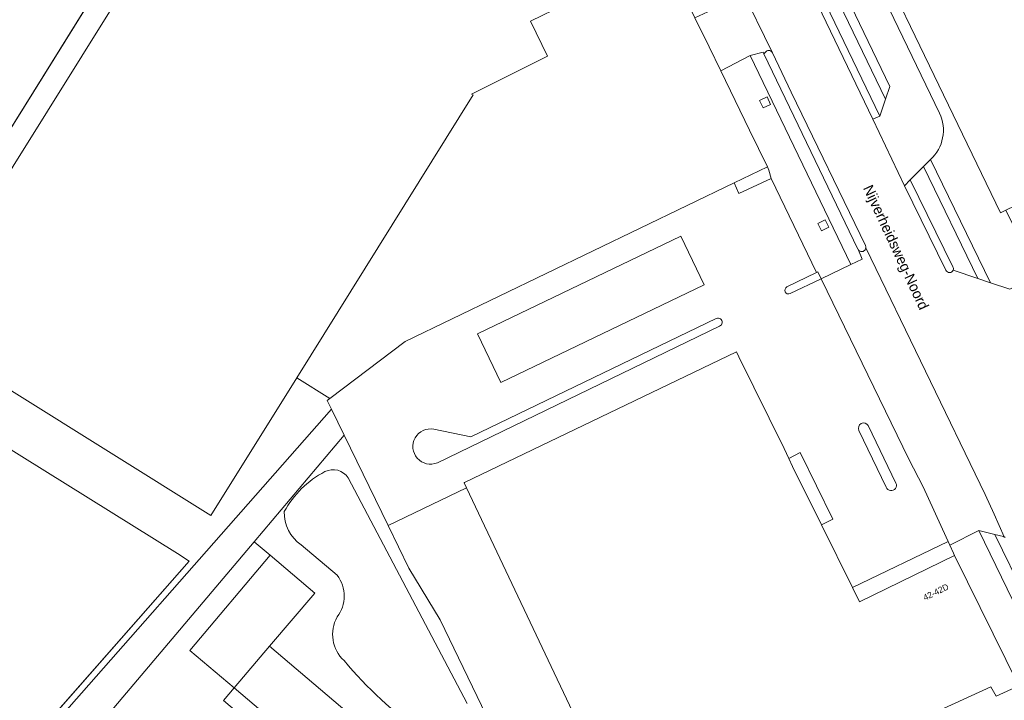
# Model space of a CAD drawing. Header units: metres. Extents: x 151448 to 154749, y 463108 to 465296.
# Tile 306 of 449: x 154036 to 154155, y 463841 to 463924. Entities that reach past the tile are written whole.
import ezdxf
from ezdxf.enums import TextEntityAlignment as Align

# ---------------------------------------------------------------- set-up
doc = ezdxf.new("R2010")
doc.units = ezdxf.units.M
for name, color, linetype, lineweight in [('B-PV-GR-BEPLANTING_CULTUUR_BODEMBEDEKKER-GV', 253, 'Continuous', 9), ('B-PV-GR-GROENVOORZIENING-GV', 253, 'Continuous', 9), ('B-PV-IE-TERREINAFSCHEIDING_KUNSTMATIG_HEKWERK-G', 253, 'Continuous', 9), ('B-PV-OG-BEBOUWING-GV', 1, 'Continuous', 9), ('B-PV-OG-BEBOUWING-T18', 2, 'Continuous', 9), ('B-PV-OG-TERREIN_BEGROEID-GV', 253, 'Continuous', 9), ('B-PV-OG-TERREIN_ERF-GV', 253, 'Continuous', 9), ('B-PV-OG-TOPOGRAFIE-T18', 2, 'Continuous', 9), ('B-PV-OG-WATER_GREPPEL-GV', 253, 'Continuous', 9), ('B-PV-VH-OPENVERHARDING_BETONSTRAATSTEEN-GV', 253, 'Continuous', 9), ('B-PV-VH-OPENVERHARDING_TEGEL-GV', 253, 'Continuous', 9)]:
    doc.layers.add(name, color=color, linetype=linetype, lineweight=lineweight)
doc.styles.add('Drong', font='txt', dxfattribs={"height": 1.8})

msp = doc.modelspace()

# ---------------------------------------------------------------- linework, layer by layer
at = {"layer": 'B-PV-GR-BEPLANTING_CULTUUR_BODEMBEDEKKER-GV', "flags": 128}
for points in [[(154153.367, 463891.632), (154155.733, 463890.828), (154159.111, 463892.497), (154155.252, 463900.426), (154154.599, 463900.11), (154131.568, 463947.808), (154131.661, 463947.853), (154129.915, 463953.633), (154129.277, 463955.745), (154130.389, 463956.071), (154130.129, 463956.955), (154128.722, 463956.519), (154128.318, 463957.865), (154127.469, 463957.613), (154129.235, 463951.833), (154128.293, 463951.394), (154147.189, 463912.212)], [(154146.102, 463906.575), (154153.367, 463891.632)]]:
    msp.add_lwpolyline(points, dxfattribs=at)
at = {"layer": 'B-PV-GR-BEPLANTING_CULTUUR_BODEMBEDEKKER-GV'}
msp.add_lwpolyline([(154147.189, 463912.212, -0.3294605), (154146.102, 463906.575)], format="xyb", dxfattribs=at)
at = {"layer": 'B-PV-GR-GROENVOORZIENING-GV', "flags": 128}
for points in [[(154125.356, 463913.739), (154125.789, 463912.838), (154126.69, 463913.272), (154126.257, 463914.173)], [(154132.432, 463898.828), (154132.865, 463897.927), (154133.766, 463898.361), (154133.333, 463899.262)]]:
    msp.add_lwpolyline(points, close=True, dxfattribs=at)
for points in [[(154039.009, 463830.624), (154064.006, 463860.195), (154074.944, 463873.136), (154073.417, 463876.278), (154031.411, 463828.618), (154022.914, 463813.519), (154021.862, 463814.092), (154010.746, 463794.188), (154011.297, 463793.871), (154010.699, 463792.831), (154010.873, 463792.733), (154001.827, 463776.674), (154001.578, 463776.814)], [(154092.749, 463837.97), (154086.603, 463850.73), (154082.797, 463856.976), (154080.264, 463862.189), (154074.944, 463873.136), (154064.006, 463860.195), (154065.973, 463858.552), (154071.377, 463853.976), (154065.884, 463847.537), (154086.083, 463830.388)], [(154075.442, 463867.955), (154089.88, 463840.557)], [(154074.106, 463856.131), (154069.718, 463859.822)]]:
    msp.add_lwpolyline(points, dxfattribs=at)
at = {"layer": 'B-PV-GR-GROENVOORZIENING-GV'}
for points in [[(154067.669, 463863.856, -0.1470347), (154072.6, 463868.705)], [(154072.6, 463868.705, -0.3779526), (154075.442, 463867.955)], [(154069.718, 463859.822, -0.2510619), (154067.669, 463863.856)], [(154074.078, 463851.066, 0.3368209), (154074.106, 463856.131)], [(154074.934, 463845.779, -0.3457249), (154074.078, 463851.066)], [(154084.463, 463836.961, -0.0644774), (154074.934, 463845.779)]]:
    msp.add_lwpolyline(points, format="xyb", dxfattribs=at)
at = {"layer": 'B-PV-IE-TERREINAFSCHEIDING_KUNSTMATIG_HEKWERK-G', "flags": 128}
for points in [[(154017.498, 463883.124), (154081.918, 463986.613)], [(154017.498, 463883.124), (154016.985, 463882.287), (154019.686, 463880.583), (154054.703, 463858.771), (154056.142, 463857.831), (154030.743, 463828.991)], [(154073.417, 463876.278), (154072.896, 463877.35), (154073.207, 463877.585)], [(154031.411, 463828.618), (154073.417, 463876.278)], [(154073.417, 463876.278), (154074.944, 463873.136)], [(154074.944, 463873.136), (154080.264, 463862.189)], [(154080.264, 463862.189), (154082.797, 463856.976), (154086.603, 463850.73), (154092.749, 463837.97), (154101.443, 463819.457)]]:
    msp.add_lwpolyline(points, dxfattribs=at)
at = {"layer": 'B-PV-OG-BEBOUWING-GV', "flags": 128}
for points in [[(154070.236, 463956.979), (154067.697, 463958.555), (154022.447, 463886.078), (154058.752, 463863.391), (154069.178, 463880.099), (154090.597, 463914.424), (154090.412, 463914.51), (154099.632, 463919.128), (154097.557, 463923.383), (154101.703, 463925.409), (154088.628, 463952.574), (154085.417, 463947.557)], [(154129.915, 463953.633), (154131.661, 463947.853), (154131.568, 463947.808), (154154.599, 463900.11), (154155.252, 463900.426), (154165.828, 463905.532), (154142.986, 463953.225), (154133.934, 463948.886), (154132.28, 463954.35)], [(154091.113, 463885.411), (154093.941, 463879.525), (154118.639, 463891.389), (154115.811, 463897.275)], [(154132.863, 463862.262), (154129.355, 463869.34), (154128.897, 463870.306), (154128.323, 463871.517), (154122.857, 463882.623), (154122.553, 463883.24), (154089.525, 463867.374), (154089.491, 463867.358), (154089.779, 463866.751), (154107.797, 463828.748), (154111.124, 463821.894), (154127.827, 463830.001), (154144.46, 463838.075), (154144.305, 463838.421), (154153.419, 463842.6), (154154.085, 463841.464), (154156.81, 463842.703), (154149.03, 463858.532), (154137.493, 463852.919), (154136.637, 463854.647)], [(154065.884, 463847.537), (154061.581, 463842.469), (154081.781, 463825.321), (154082.169, 463825.778), (154086.083, 463830.388)]]:
    msp.add_lwpolyline(points, close=True, dxfattribs=at)
at = {"layer": 'B-PV-OG-TERREIN_BEGROEID-GV', "flags": 128}
msp.add_lwpolyline([(154101.048, 463990.394), (154122.146, 463946.744), (154139.12, 463911.473), (154139.935, 463911.848), (154122.951, 463947.097), (154101.418, 463991.647)], close=True, dxfattribs=at)
for points in [[(154126.281, 463919.784), (154126.25, 463919.768), (154126.22, 463919.749), (154126.193, 463919.727), (154126.167, 463919.703), (154126.144, 463919.677), (154125.858, 463919.418), (154137.297, 463895.718), (154137.306, 463895.694), (154137.365, 463895.59)], [(154138.197, 463896.148), (154129.182, 463914.77), (154126.934, 463919.545)], [(154143.63, 463904.131), (154142.961, 463903.39), (154147.967, 463893.154)], [(154148.821, 463893.564), (154143.63, 463904.131)], [(154154.942, 463860.817), (154153.916, 463861.081), (154161.251, 463846.035)]]:
    msp.add_lwpolyline(points, dxfattribs=at)
at = {"layer": 'B-PV-OG-TERREIN_BEGROEID-GV'}
for points in [[(154126.452, 463919.817, 0.1238413), (154126.281, 463919.784)], [(154126.725, 463919.739, 0.13256), (154126.452, 463919.817)], [(154126.934, 463919.545, 0.1316092), (154126.725, 463919.739)], [(154137.365, 463895.59, 0.1277479), (154137.548, 463895.445)], [(154137.92, 463895.438, 0.2082046), (154138.21, 463895.734)], [(154138.24, 463895.845, 0.1552672), (154138.197, 463896.148)], [(154138.21, 463895.734, 0.052645), (154138.24, 463895.845)], [(154137.548, 463895.445, 0.2070175), (154137.92, 463895.438)], [(154147.967, 463893.154, 0.6917977), (154148.856, 463893.163)], [(154148.856, 463893.163, 0.22178), (154148.821, 463893.564)], [(154155.056, 463860.782, 0.077072), (154154.942, 463860.817)], [(154155.161, 463860.724, 0.0785336), (154155.056, 463860.782)]]:
    msp.add_lwpolyline(points, format="xyb", dxfattribs=at)
at = {"layer": 'B-PV-OG-TERREIN_ERF-GV', "flags": 128}
for points in [[(153947.957, 463881.141), (153943.529, 463873.758), (153943.467, 463873.655), (153963.249, 463863.01), (153963.372, 463863.117), (154000, 463841.94), (154014.151, 463833.758), (154030.622, 463828.853), (154056.142, 463857.831), (154054.703, 463858.771), (154019.686, 463880.583), (154016.985, 463882.287), (154017.498, 463883.124), (154081.88, 463986.553)], [(154081.88, 463986.553), (154017.498, 463883.124), (154016.985, 463882.287), (154019.686, 463880.583), (154054.703, 463858.771), (154056.142, 463857.831), (154030.622, 463828.853), (154031.411, 463828.618), (154073.417, 463876.278), (154072.896, 463877.35), (154073.207, 463877.585), (154069.178, 463880.099), (154058.752, 463863.391), (154022.447, 463886.078), (154067.697, 463958.555), (154070.236, 463956.979)], [(154101.703, 463925.409), (154097.557, 463923.383), (154099.632, 463919.128), (154090.412, 463914.51), (154090.597, 463914.424), (154069.178, 463880.099), (154073.207, 463877.585), (154082.34, 463884.496), (154122.278, 463903.738), (154126.305, 463905.679), (154124.128, 463910.13), (154120.642, 463917.348), (154119.23, 463920.272), (154117.508, 463923.786), (154113.047, 463932.886), (154109.182, 463941.106), (154104.042, 463951.24), (154100.547, 463958.188), (154093.674, 463969.605)], [(154126.782, 463904.263), (154122.85, 463902.467), (154122.278, 463903.738), (154082.34, 463884.496), (154073.207, 463877.585), (154072.896, 463877.35), (154073.417, 463876.278), (154074.944, 463873.136), (154080.264, 463862.189), (154089.779, 463866.751), (154089.491, 463867.358), (154089.525, 463867.374), (154122.553, 463883.24), (154122.857, 463882.623), (154128.323, 463871.517), (154128.897, 463870.306), (154130.301, 463871.044), (154134.237, 463862.94), (154132.863, 463862.262), (154136.637, 463854.647), (154148.244, 463860.239), (154148.002, 463860.764), (154145.207, 463866.844), (154143.46, 463870.209), (154132.834, 463892.089), (154132.823, 463892.112), (154129.063, 463890.308)], [(154128.672, 463891.125), (154132.261, 463892.854), (154126.782, 463904.263)], [(154132.823, 463892.112), (154132.42, 463892.937), (154132.261, 463892.854), (154128.672, 463891.125)], [(154129.063, 463890.308), (154132.823, 463892.112)], [(154085.822, 463873.85), (154090.321, 463872.921), (154120.104, 463887.278)], [(154120.104, 463887.278), (154090.321, 463872.921), (154085.822, 463873.85)], [(154120.509, 463886.371), (154086.25, 463869.786)], [(154086.25, 463869.786), (154120.509, 463886.371)], [(154138.533, 463874.288), (154141.91, 463867.321)], [(154141.91, 463867.321), (154138.533, 463874.288)], [(154140.72, 463866.819), (154137.418, 463873.703)], [(154137.418, 463873.703), (154140.72, 463866.819)]]:
    msp.add_lwpolyline(points, dxfattribs=at)
for points in [[(154126.782, 463904.263), (154126.499, 463905.283), (154126.305, 463905.679), (154122.278, 463903.738), (154122.85, 463902.467)], [(154091.113, 463885.411), (154115.811, 463897.275), (154118.639, 463891.389), (154093.941, 463879.525)], [(154128.897, 463870.306), (154129.355, 463869.34), (154132.863, 463862.262), (154134.237, 463862.94), (154130.301, 463871.044)], [(154158.693, 463838.836), (154156.856, 463842.609), (154156.81, 463842.703), (154154.085, 463841.464), (154153.419, 463842.6), (154144.305, 463838.421), (154144.46, 463838.075), (154127.827, 463830.001), (154111.124, 463821.894), (154107.797, 463828.748), (154089.779, 463866.751), (154080.264, 463862.189), (154082.797, 463856.976), (154086.603, 463850.73), (154092.749, 463837.97), (154101.443, 463819.457), (154103.874, 463820.632), (154105.307, 463817.667), (154106.605, 463818.295), (154108.434, 463814.512), (154130.245, 463825.031), (154130.465, 463825.137), (154130.588, 463824.885)], [(154148.447, 463859.797), (154148.244, 463860.239), (154136.637, 463854.647), (154137.493, 463852.919), (154149.03, 463858.532), (154148.899, 463858.816)]]:
    msp.add_lwpolyline(points, close=True, dxfattribs=at)
at = {"layer": 'B-PV-OG-TERREIN_ERF-GV'}
for points in [[(154129.063, 463890.308, -0.9980087), (154128.672, 463891.125)], [(154128.672, 463891.125, 0.9980087), (154129.063, 463890.308)], [(154120.104, 463887.278, -1.0378223), (154120.509, 463886.371)], [(154120.509, 463886.371, 1.0378223), (154120.104, 463887.278)], [(154137.418, 463873.703, -0.9822448), (154138.533, 463874.288)], [(154138.533, 463874.288, 0.9822448), (154137.418, 463873.703)], [(154086.25, 463869.786, -1.3503945), (154085.822, 463873.85)], [(154085.822, 463873.85, 1.3503945), (154086.25, 463869.786)], [(154141.91, 463867.321, -1.0534813), (154140.72, 463866.819)], [(154140.72, 463866.819, 1.0534813), (154141.91, 463867.321)]]:
    msp.add_lwpolyline(points, format="xyb", dxfattribs=at)
at = {"layer": 'B-PV-OG-WATER_GREPPEL-GV'}
for points in [[(154072.6, 463868.705, 0.1470347), (154067.669, 463863.856)], [(154075.442, 463867.955, 0.3779526), (154072.6, 463868.705)], [(154067.669, 463863.856, 0.2510619), (154069.718, 463859.822)], [(154074.106, 463856.131, -0.3368209), (154074.078, 463851.066)], [(154074.078, 463851.066, 0.3457249), (154074.934, 463845.779)], [(154074.934, 463845.779, 0.0644774), (154084.463, 463836.961)]]:
    msp.add_lwpolyline(points, format="xyb", dxfattribs=at)
at = {"layer": 'B-PV-OG-WATER_GREPPEL-GV', "flags": 128}
for points in [[(154089.88, 463840.557), (154075.442, 463867.955)], [(154069.718, 463859.822), (154074.106, 463856.131)]]:
    msp.add_lwpolyline(points, dxfattribs=at)
at = {"layer": 'B-PV-VH-OPENVERHARDING_BETONSTRAATSTEEN-GV', "flags": 128}
for points in [[(154147.967, 463893.154), (154142.961, 463903.39), (154139.12, 463911.473), (154122.146, 463946.744), (154101.048, 463990.394), (154097.378, 463997.367), (154099.662, 463980.69), (154098.044, 463979.977), (154098.713, 463978.522), (154100.383, 463979.371), (154103.382, 463980.923), (154105.606, 463963.972), (154106.062, 463962.993), (154110.898, 463952.612), (154122.962, 463927.647), (154123.055, 463927.457), (154123.069, 463927.429)], [(154104.752, 463990.984), (154125.451, 463948.086), (154141.179, 463915.445), (154140.636, 463913.886), (154139.935, 463911.848), (154139.12, 463911.473)], [(154147.189, 463912.212), (154128.293, 463951.394), (154125.301, 463957.618), (154110.297, 463988.669)], [(154122.842, 463926.995), (154122.809, 463926.977), (154122.774, 463926.962), (154122.738, 463926.95), (154122.701, 463926.941), (154122.664, 463926.935), (154122.626, 463926.932), (154122.588, 463926.933), (154122.26, 463926.903), (154122.362, 463926.691), (154121.174, 463925.48), (154117.508, 463923.786), (154119.23, 463920.272), (154120.642, 463917.348), (154124.199, 463919.211), (154125.773, 463919.593), (154125.858, 463919.418), (154126.144, 463919.677), (154126.167, 463919.703), (154126.193, 463919.727), (154126.22, 463919.749), (154126.25, 463919.768), (154126.281, 463919.784)], [(154123.069, 463927.429), (154126.934, 463919.545), (154129.182, 463914.77), (154138.197, 463896.148)], [(154126.934, 463919.545), (154123.069, 463927.429)], [(154139.12, 463911.473), (154142.961, 463903.39), (154143.63, 463904.131), (154145.239, 463905.714), (154146.102, 463906.575)], [(154137.365, 463895.59), (154137.807, 463894.498), (154136.442, 463893.84), (154132.834, 463892.089), (154143.46, 463870.209), (154145.207, 463866.844), (154148.002, 463860.764), (154148.244, 463860.239)], [(154138.24, 463895.845), (154152.714, 463865.911), (154153.829, 463863.56), (154155.056, 463860.782)], [(154155.056, 463860.782), (154153.829, 463863.56), (154152.714, 463865.911), (154138.24, 463895.845)], [(154161.135, 463867.072), (154163.157, 463868.912), (154167.714, 463871.161), (154167.763, 463871.185), (154167.739, 463871.234), (154169.118, 463871.901), (154168.096, 463874.016), (154165.053, 463880.313), (154165.1, 463880.464), (154162.473, 463885.806), (154162.057, 463886.846), (154159.534, 463891.891), (154159.383, 463891.938), (154159.111, 463892.497), (154155.733, 463890.828), (154153.367, 463891.632), (154151.834, 463892.152), (154148.856, 463893.163)], [(154148.244, 463860.239), (154148.447, 463859.797), (154151.969, 463861.581), (154153.916, 463861.081), (154154.942, 463860.817)], [(154060.29, 463840.947), (154061.581, 463842.469), (154056.21, 463846.999), (154065.973, 463858.552), (154064.006, 463860.195), (154039.009, 463830.624)]]:
    msp.add_lwpolyline(points, dxfattribs=at)
at = {"layer": 'B-PV-VH-OPENVERHARDING_BETONSTRAATSTEEN-GV'}
for points in [[(154126.281, 463919.784, -0.1238413), (154126.452, 463919.817)], [(154126.452, 463919.817, -0.13256), (154126.725, 463919.739)], [(154126.725, 463919.739, -0.1316092), (154126.934, 463919.545)], [(154146.102, 463906.575, 0.3294605), (154147.189, 463912.212)], [(154137.548, 463895.445, -0.1277479), (154137.365, 463895.59)], [(154138.21, 463895.734, -0.2082046), (154137.92, 463895.438)], [(154138.197, 463896.148, -0.1552672), (154138.24, 463895.845)], [(154138.24, 463895.845, -0.052645), (154138.21, 463895.734)], [(154137.92, 463895.438, -0.2070175), (154137.548, 463895.445)], [(154148.856, 463893.163, -0.6917977), (154147.967, 463893.154)], [(154154.942, 463860.817, -0.077072), (154155.056, 463860.782)], [(154155.056, 463860.782, -0.0785336), (154155.161, 463860.724)]]:
    msp.add_lwpolyline(points, format="xyb", dxfattribs=at)
at = {"layer": 'B-PV-VH-OPENVERHARDING_TEGEL-GV', "flags": 128}
for points in [[(154139.935, 463911.848), (154140.636, 463913.886), (154124.359, 463947.659), (154102.766, 463992.338), (154101.418, 463991.647), (154122.951, 463947.097)], [(154124.199, 463919.211), (154136.442, 463893.84), (154137.807, 463894.498), (154137.365, 463895.59), (154137.306, 463895.694), (154137.297, 463895.718), (154125.858, 463919.418), (154125.773, 463919.593)], [(154132.823, 463892.112), (154132.834, 463892.089), (154136.442, 463893.84), (154124.199, 463919.211), (154120.642, 463917.348), (154124.128, 463910.13), (154126.305, 463905.679), (154126.499, 463905.283), (154126.782, 463904.263), (154132.261, 463892.854), (154132.42, 463892.937)], [(154125.356, 463913.739), (154126.257, 463914.173), (154126.69, 463913.272), (154125.789, 463912.838)], [(154153.367, 463891.632), (154146.102, 463906.575), (154145.239, 463905.714), (154151.834, 463892.152)], [(154132.432, 463898.828), (154133.333, 463899.262), (154133.766, 463898.361), (154132.865, 463897.927)], [(154151.969, 463861.581), (154148.447, 463859.797), (154148.899, 463858.816), (154149.03, 463858.532), (154156.81, 463842.703), (154156.856, 463842.609), (154160.351, 463844.265), (154160.229, 463844.587)], [(154153.916, 463861.081), (154151.969, 463861.581), (154160.229, 463844.587), (154161.251, 463846.035)], [(154065.973, 463858.552), (154056.21, 463846.999), (154061.581, 463842.469), (154065.884, 463847.537), (154071.377, 463853.976)], [(154080.477, 463823.793), (154081.781, 463825.321), (154061.581, 463842.469), (154060.29, 463840.947)]]:
    msp.add_lwpolyline(points, close=True, dxfattribs=at)
for points in [[(154102.766, 463992.338), (154124.359, 463947.659), (154140.636, 463913.886), (154141.179, 463915.445), (154125.451, 463948.086), (154104.752, 463990.984)], [(154148.856, 463893.163), (154151.834, 463892.152), (154145.239, 463905.714), (154143.63, 463904.131), (154148.821, 463893.564)]]:
    msp.add_lwpolyline(points, dxfattribs=at)
at = {"layer": 'B-PV-VH-OPENVERHARDING_TEGEL-GV'}
msp.add_lwpolyline([(154148.821, 463893.564, -0.22178), (154148.856, 463893.163)], format="xyb", dxfattribs=at)

# ---------------------------------------------------------------- texts
at = {"layer": 'B-PV-OG-BEBOUWING-T18', "style": 'Drong'}
msp.add_text('42-42D', height=0.75, rotation=26.2, dxfattribs=at).set_placement((154146.752, 463854.098), align=Align.MIDDLE)
at = {"layer": 'B-PV-OG-TOPOGRAFIE-T18', "style": 'Drong'}
msp.add_text('Nijverheidsweg-Noord', height=1.25, rotation=294.9, dxfattribs=at).set_placement((154141.777, 463895.865), align=Align.MIDDLE)

doc.saveas('drawing.dxf')
